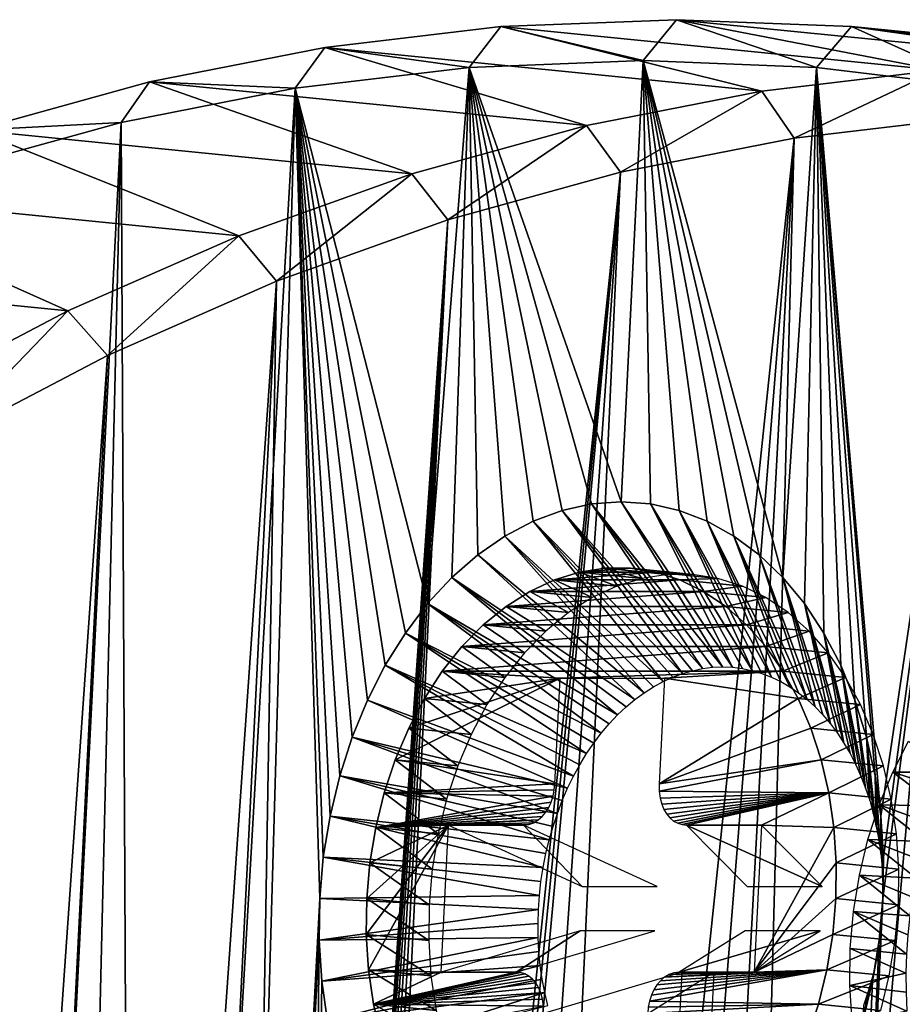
# Model space of a CAD drawing. Header units: millimetres. Extents: x -99 to 221, y -61 to 39.
# Tile 805 of 840: x 176 to 186, y 28 to 39. Entities that reach past the tile are written whole.
import ezdxf

# ---------------------------------------------------------------- set-up
doc = ezdxf.new("R2010")
doc.units = ezdxf.units.MM
doc.header["$LTSCALE"] = 33.374815
for name, color, linetype in [('33', 7, 'CONTINUOUS'), ('34', 7, 'CONTINUOUS'), ('35', 7, 'CONTINUOUS'), ('37', 7, 'CONTINUOUS'), ('38', 7, 'CONTINUOUS'), ('49', 7, 'CONTINUOUS'), ('52', 7, 'CONTINUOUS'), ('67', 7, 'CONTINUOUS'), ('68', 7, 'CONTINUOUS'), ('69', 7, 'CONTINUOUS'), ('75', 7, 'CONTINUOUS'), ('76', 7, 'CONTINUOUS'), ('77', 7, 'CONTINUOUS'), ('78', 7, 'CONTINUOUS'), ('80', 7, 'CONTINUOUS'), ('81', 7, 'CONTINUOUS'), ('90', 7, 'CONTINUOUS'), ('91', 7, 'CONTINUOUS')]:
    doc.layers.add(name, color=color, linetype=linetype)

msp = doc.modelspace()

# ---------------------------------------------------------------- linework, layer by layer
at = {"layer": '33', "color": 5, "linetype": 'Continuous', "true_color": 0x0303ff}
for points in [[(184.955, 6.361, -223.091), (184.048, 6.085, -223.971), (186.848, 37.994, -224.36), (184.955, 6.361, -223.091)], [(186.848, 37.994, -224.36), (184.048, 6.085, -223.971), (184.879, 37.761, -226.305), (186.848, 37.994, -224.36)], [(186.396, 28.595, -223.872), (184.955, 6.361, -223.091), (186.848, 37.994, -224.36), (186.396, 28.595, -223.872)], [(182.273, 5.266, -225.663), (181.416, 4.726, -226.467), (184.879, 37.761, -226.305), (182.273, 5.266, -225.663)], [(184.879, 37.761, -226.305), (181.416, 4.726, -226.467), (182.916, 37.374, -228.23), (184.879, 37.761, -226.305)], [(183.152, 5.719, -224.829), (182.273, 5.266, -225.663), (184.879, 37.761, -226.305), (183.152, 5.719, -224.829)], [(184.048, 6.085, -223.971), (183.152, 5.719, -224.829), (184.879, 37.761, -226.305), (184.048, 6.085, -223.971)], [(179.535, 3.146, -228.19), (179.307, 2.856, -228.388), (182.916, 37.374, -228.23), (179.535, 3.146, -228.19)], [(182.916, 37.374, -228.23), (179.307, 2.856, -228.388), (180.963, 36.834, -230.128), (182.916, 37.374, -228.23)], [(179.781, 3.403, -227.969), (179.535, 3.146, -228.19), (182.916, 37.374, -228.23), (179.781, 3.403, -227.969)], [(180.583, 4.104, -227.237), (179.781, 3.403, -227.969), (182.916, 37.374, -228.23), (180.583, 4.104, -227.237)], [(181.416, 4.726, -226.467), (180.583, 4.104, -227.237), (182.916, 37.374, -228.23), (181.416, 4.726, -226.467)], [(180.963, 36.834, -230.128), (178.415, 0.204, -229.015), (179.028, 36.142, -231.995), (180.963, 36.834, -230.128)], [(178.457, 0.621, -229.015), (178.415, 0.204, -229.015), (180.963, 36.834, -230.128), (178.457, 0.621, -229.015)], [(178.529, 1.032, -228.984), (178.457, 0.621, -229.015), (180.963, 36.834, -230.128), (178.529, 1.032, -228.984)], [(178.63, 1.434, -228.923), (178.529, 1.032, -228.984), (180.963, 36.834, -230.128), (178.63, 1.434, -228.923)], [(178.761, 1.821, -228.831), (178.63, 1.434, -228.923), (180.963, 36.834, -230.128), (178.761, 1.821, -228.831)], [(178.918, 2.19, -228.711), (178.761, 1.821, -228.831), (180.963, 36.834, -230.128), (178.918, 2.19, -228.711)], [(179.101, 2.536, -228.563), (178.918, 2.19, -228.711), (180.963, 36.834, -230.128), (179.101, 2.536, -228.563)], [(179.307, 2.856, -228.388), (179.101, 2.536, -228.563), (180.963, 36.834, -230.128), (179.307, 2.856, -228.388)], [(174.285, -58.752, -227.252), (172.457, -57.911, -229.165), (179.028, 36.142, -231.995), (174.285, -58.752, -227.252)], [(179.028, 36.142, -231.995), (172.457, -57.911, -229.165), (177.115, 35.301, -233.823), (179.028, 36.142, -231.995)], [(174.285, -58.752, -227.252), (179.028, 36.142, -231.995), (178.415, 0.204, -229.015), (174.285, -58.752, -227.252)], [(177.115, 35.301, -233.823), (170.672, -56.923, -231.048), (175.231, 34.313, -235.608), (177.115, 35.301, -233.823)], [(172.457, -57.911, -229.165), (170.672, -56.923, -231.048), (177.115, 35.301, -233.823), (172.457, -57.911, -229.165)], [(186.396, 28.595, -223.872), (186.393, 28.277, -223.843), (184.955, 6.361, -223.091), (186.396, 28.595, -223.872)], [(186.393, 28.277, -223.843), (186.417, 27.963, -223.788), (184.955, 6.361, -223.091), (186.393, 28.277, -223.843)]]:
    msp.add_3dface(points, dxfattribs=at)
at = {"layer": '34', "color": 5, "linetype": 'Continuous', "true_color": 0x0303ff}
for points in [[(179.237, 38.325, -220.662), (180.735, 32.495, -218.581), (181.205, 38.558, -218.717), (179.237, 38.325, -220.662)], [(180.735, 32.495, -218.581), (181.009, 32.791, -218.337), (181.205, 38.558, -218.717), (180.735, 32.495, -218.581)], [(181.009, 32.791, -218.337), (181.301, 33.047, -218.07), (181.205, 38.558, -218.717), (181.009, 32.791, -218.337)], [(181.205, 38.558, -218.717), (182.922, 33.648, -216.509), (183.171, 38.636, -216.759), (181.205, 38.558, -218.717)], [(181.301, 33.047, -218.07), (181.608, 33.26, -217.784), (181.205, 38.558, -218.717), (181.301, 33.047, -218.07)], [(181.608, 33.26, -217.784), (181.928, 33.429, -217.482), (181.205, 38.558, -218.717), (181.608, 33.26, -217.784)], [(181.928, 33.429, -217.482), (182.255, 33.55, -217.166), (181.205, 38.558, -218.717), (181.928, 33.429, -217.482)], [(182.255, 33.55, -217.166), (182.588, 33.624, -216.841), (181.205, 38.558, -218.717), (182.255, 33.55, -217.166)], [(182.588, 33.624, -216.841), (182.922, 33.648, -216.509), (181.205, 38.558, -218.717), (182.588, 33.624, -216.841)], [(182.922, 33.648, -216.509), (183.253, 33.624, -216.176), (183.171, 38.636, -216.759), (182.922, 33.648, -216.509)], [(184.483, 33.047, -214.888), (184.749, 32.791, -214.596), (183.171, 38.636, -216.759), (184.483, 33.047, -214.888)], [(183.171, 38.636, -216.759), (184.749, 32.791, -214.596), (185.13, 38.558, -214.792), (183.171, 38.636, -216.759)], [(183.253, 33.624, -216.176), (183.579, 33.55, -215.843), (183.171, 38.636, -216.759), (183.253, 33.624, -216.176)], [(183.579, 33.55, -215.843), (183.894, 33.429, -215.515), (183.171, 38.636, -216.759), (183.579, 33.55, -215.843)], [(183.894, 33.429, -215.515), (184.197, 33.26, -215.196), (183.171, 38.636, -216.759), (183.894, 33.429, -215.515)], [(184.197, 33.26, -215.196), (184.483, 33.047, -214.888), (183.171, 38.636, -216.759), (184.197, 33.26, -215.196)], [(184.749, 32.791, -214.596), (184.993, 32.495, -214.323), (185.13, 38.558, -214.792), (184.749, 32.791, -214.596)], [(184.993, 32.495, -214.323), (185.212, 32.163, -214.071), (185.13, 38.558, -214.792), (184.993, 32.495, -214.323)], [(185.212, 32.163, -214.071), (185.404, 31.798, -213.843), (185.13, 38.558, -214.792), (185.212, 32.163, -214.071)], [(185.404, 31.798, -213.843), (185.565, 31.404, -213.642), (185.13, 38.558, -214.792), (185.404, 31.798, -213.843)], [(185.565, 31.404, -213.642), (185.696, 30.985, -213.469), (185.13, 38.558, -214.792), (185.565, 31.404, -213.642)], [(185.696, 30.985, -213.469), (185.793, 30.547, -213.328), (185.13, 38.558, -214.792), (185.696, 30.985, -213.469)], [(185.13, 38.558, -214.792), (185.857, 30.093, -213.219), (187.075, 38.325, -212.824), (185.13, 38.558, -214.792)], [(185.793, 30.547, -213.328), (185.857, 30.093, -213.219), (185.13, 38.558, -214.792), (185.793, 30.547, -213.328)], [(179.237, 38.325, -220.662), (177.273, 37.938, -222.587), (177.421, 6.756, -219.323), (179.237, 38.325, -220.662)], [(178.341, 7.132, -218.44), (179.237, 38.325, -220.662), (177.421, 6.756, -219.323), (178.341, 7.132, -218.44)], [(179.516, 29.159, -219.467), (179.237, 38.325, -220.662), (178.341, 7.132, -218.44), (179.516, 29.159, -219.467)], [(179.516, 29.159, -219.467), (179.556, 29.629, -219.473), (179.237, 38.325, -220.662), (179.516, 29.159, -219.467)], [(179.556, 29.629, -219.473), (179.632, 30.093, -219.444), (179.237, 38.325, -220.662), (179.556, 29.629, -219.473)], [(179.632, 30.093, -219.444), (179.741, 30.547, -219.381), (179.237, 38.325, -220.662), (179.632, 30.093, -219.444)], [(179.741, 30.547, -219.381), (179.882, 30.985, -219.283), (179.237, 38.325, -220.662), (179.741, 30.547, -219.381)], [(179.882, 30.985, -219.283), (180.054, 31.404, -219.153), (179.237, 38.325, -220.662), (179.882, 30.985, -219.283)], [(180.054, 31.404, -219.153), (180.255, 31.798, -218.991), (179.237, 38.325, -220.662), (180.054, 31.404, -219.153)], [(180.255, 31.798, -218.991), (180.483, 32.163, -218.8), (179.237, 38.325, -220.662), (180.255, 31.798, -218.991)], [(180.483, 32.163, -218.8), (180.735, 32.495, -218.581), (179.237, 38.325, -220.662), (180.483, 32.163, -218.8)], [(187.075, 38.325, -212.824), (185.88, 29.159, -213.103), (184.853, 7.132, -211.928), (187.075, 38.325, -212.824)], [(185.735, 6.756, -211.008), (187.075, 38.325, -212.824), (184.853, 7.132, -211.928), (185.735, 6.756, -211.008)], [(186.592, 6.29, -210.105), (187.075, 38.325, -212.824), (185.735, 6.756, -211.008), (186.592, 6.29, -210.105)], [(185.857, 30.093, -213.219), (185.886, 29.629, -213.144), (187.075, 38.325, -212.824), (185.857, 30.093, -213.219)], [(185.886, 29.629, -213.144), (185.88, 29.159, -213.103), (187.075, 38.325, -212.824), (185.886, 29.629, -213.144)], [(177.273, 37.938, -222.587), (175.321, 37.398, -224.485), (175.636, 5.736, -221.005), (177.273, 37.938, -222.587)], [(176.518, 6.29, -220.179), (177.273, 37.938, -222.587), (175.636, 5.736, -221.005), (176.518, 6.29, -220.179)], [(177.421, 6.756, -219.323), (177.273, 37.938, -222.587), (176.518, 6.29, -220.179), (177.421, 6.756, -219.323)], [(179.51, 28.69, -219.426), (179.516, 29.159, -219.467), (178.341, 7.132, -218.44), (179.51, 28.69, -219.426)], [(185.88, 29.159, -213.103), (185.839, 28.69, -213.097), (184.853, 7.132, -211.928), (185.88, 29.159, -213.103)], [(179.273, 7.416, -217.536), (179.51, 28.69, -219.426), (178.341, 7.132, -218.44), (179.273, 7.416, -217.536)], [(179.538, 28.226, -219.351), (179.51, 28.69, -219.426), (179.273, 7.416, -217.536), (179.538, 28.226, -219.351)], [(185.839, 28.69, -213.097), (185.763, 28.226, -213.126), (184.853, 7.132, -211.928), (185.839, 28.69, -213.097)], [(179.602, 27.772, -219.242), (179.538, 28.226, -219.351), (179.273, 7.416, -217.536), (179.602, 27.772, -219.242)], [(185.763, 28.226, -213.126), (185.654, 27.772, -213.19), (184.853, 7.132, -211.928), (185.763, 28.226, -213.126)]]:
    msp.add_3dface(points, dxfattribs=at)
at = {"layer": '35', "color": 5, "linetype": 'Continuous', "true_color": 0x0303ff}
for points in [[(181.562, 39.021, -219.115), (183.549, 39.099, -217.136), (186.5, 38.527, -224.052), (181.562, 39.021, -219.115)], [(186.5, 38.527, -224.052), (183.549, 39.099, -217.136), (188.486, 38.606, -222.074), (186.5, 38.527, -224.052)], [(183.549, 39.099, -217.136), (185.527, 39.021, -215.15), (188.486, 38.606, -222.074), (183.549, 39.099, -217.136)], [(179.575, 38.786, -221.079), (181.562, 39.021, -219.115), (184.512, 38.292, -226.017), (179.575, 38.786, -221.079)], [(184.512, 38.292, -226.017), (181.562, 39.021, -219.115), (186.5, 38.527, -224.052), (184.512, 38.292, -226.017)], [(188.486, 38.606, -222.074), (185.527, 39.021, -215.15), (190.465, 38.527, -220.087), (188.486, 38.606, -222.074)], [(185.527, 39.021, -215.15), (187.492, 38.786, -213.162), (190.465, 38.527, -220.087), (185.527, 39.021, -215.15)], [(177.591, 38.395, -223.023), (179.575, 38.786, -221.079), (182.529, 37.901, -227.961), (177.591, 38.395, -223.023)], [(182.529, 37.901, -227.961), (179.575, 38.786, -221.079), (184.512, 38.292, -226.017), (182.529, 37.901, -227.961)], [(175.619, 37.849, -224.941), (177.591, 38.395, -223.023), (180.556, 37.355, -229.879), (175.619, 37.849, -224.941)], [(180.556, 37.355, -229.879), (177.591, 38.395, -223.023), (182.529, 37.901, -227.961), (180.556, 37.355, -229.879)], [(173.664, 37.15, -226.827), (175.619, 37.849, -224.941), (178.601, 36.656, -231.764), (173.664, 37.15, -226.827)], [(178.601, 36.656, -231.764), (175.619, 37.849, -224.941), (180.556, 37.355, -229.879), (178.601, 36.656, -231.764)], [(171.732, 36.3, -228.674), (173.664, 37.15, -226.827), (176.669, 35.807, -233.611), (171.732, 36.3, -228.674)], [(176.669, 35.807, -233.611), (173.664, 37.15, -226.827), (178.601, 36.656, -231.764), (176.669, 35.807, -233.611)], [(174.767, 34.809, -235.414), (171.732, 36.3, -228.674), (176.669, 35.807, -233.611), (174.767, 34.809, -235.414)]]:
    msp.add_3dface(points, dxfattribs=at)
at = {"layer": '37', "color": 5, "linetype": 'Continuous', "true_color": 0x0303ff}
for points in [[(182.922, 33.648, -216.509), (182.588, 33.624, -216.841), (184.069, 31.779, -217.657), (182.922, 33.648, -216.509)], [(183.253, 33.624, -216.176), (182.922, 33.648, -216.509), (184.182, 31.775, -217.543), (183.253, 33.624, -216.176)], [(184.182, 31.775, -217.543), (182.922, 33.648, -216.509), (184.069, 31.779, -217.657), (184.182, 31.775, -217.543)], [(182.255, 33.55, -217.166), (181.928, 33.429, -217.482), (183.617, 31.705, -218.101), (182.255, 33.55, -217.166)], [(182.588, 33.624, -216.841), (182.255, 33.55, -217.166), (183.842, 31.761, -217.881), (182.588, 33.624, -216.841)], [(183.729, 31.737, -217.992), (182.255, 33.55, -217.166), (183.617, 31.705, -218.101), (183.729, 31.737, -217.992)], [(183.842, 31.761, -217.881), (182.255, 33.55, -217.166), (183.729, 31.737, -217.992), (183.842, 31.761, -217.881)], [(183.956, 31.775, -217.769), (182.588, 33.624, -216.841), (183.842, 31.761, -217.881), (183.956, 31.775, -217.769)], [(184.069, 31.779, -217.657), (182.588, 33.624, -216.841), (183.956, 31.775, -217.769), (184.069, 31.779, -217.657)], [(183.579, 33.55, -215.843), (183.253, 33.624, -216.176), (184.405, 31.737, -217.317), (183.579, 33.55, -215.843)], [(184.294, 31.761, -217.43), (183.253, 33.624, -216.176), (184.182, 31.775, -217.543), (184.294, 31.761, -217.43)], [(184.405, 31.737, -217.317), (183.253, 33.624, -216.176), (184.294, 31.761, -217.43), (184.405, 31.737, -217.317)], [(184.514, 31.705, -217.204), (183.579, 33.55, -215.843), (184.405, 31.737, -217.317), (184.514, 31.705, -217.204)], [(184.621, 31.664, -217.093), (183.579, 33.55, -215.843), (184.514, 31.705, -217.204), (184.621, 31.664, -217.093)], [(183.894, 33.429, -215.515), (183.579, 33.55, -215.843), (184.621, 31.664, -217.093), (183.894, 33.429, -215.515)], [(181.928, 33.429, -217.482), (181.608, 33.26, -217.784), (183.396, 31.614, -218.313), (181.928, 33.429, -217.482)], [(183.506, 31.664, -218.209), (181.928, 33.429, -217.482), (183.396, 31.614, -218.313), (183.506, 31.664, -218.209)], [(183.617, 31.705, -218.101), (181.928, 33.429, -217.482), (183.506, 31.664, -218.209), (183.617, 31.705, -218.101)], [(184.197, 33.26, -215.196), (183.894, 33.429, -215.515), (184.828, 31.555, -216.875), (184.197, 33.26, -215.196)], [(184.828, 31.555, -216.875), (183.894, 33.429, -215.515), (184.726, 31.614, -216.983), (184.828, 31.555, -216.875)], [(184.726, 31.614, -216.983), (183.894, 33.429, -215.515), (184.621, 31.664, -217.093), (184.726, 31.614, -216.983)], [(181.608, 33.26, -217.784), (181.301, 33.047, -218.07), (183.182, 31.487, -218.515), (181.608, 33.26, -217.784)], [(183.396, 31.614, -218.313), (181.608, 33.26, -217.784), (183.288, 31.555, -218.416), (183.396, 31.614, -218.313)], [(183.288, 31.555, -218.416), (181.608, 33.26, -217.784), (183.182, 31.487, -218.515), (183.288, 31.555, -218.416)], [(184.483, 33.047, -214.888), (184.197, 33.26, -215.196), (185.023, 31.412, -216.666), (184.483, 33.047, -214.888)], [(185.023, 31.412, -216.666), (184.197, 33.26, -215.196), (184.927, 31.487, -216.769), (185.023, 31.412, -216.666)], [(184.927, 31.487, -216.769), (184.197, 33.26, -215.196), (184.828, 31.555, -216.875), (184.927, 31.487, -216.769)], [(181.301, 33.047, -218.07), (181.009, 32.791, -218.337), (183.078, 31.412, -218.61), (181.301, 33.047, -218.07)], [(183.182, 31.487, -218.515), (181.301, 33.047, -218.07), (183.078, 31.412, -218.61), (183.182, 31.487, -218.515)], [(185.115, 31.328, -216.565), (184.483, 33.047, -214.888), (185.023, 31.412, -216.666), (185.115, 31.328, -216.565)], [(184.749, 32.791, -214.596), (184.483, 33.047, -214.888), (185.115, 31.328, -216.565), (184.749, 32.791, -214.596)], [(181.009, 32.791, -218.337), (180.735, 32.495, -218.581), (182.881, 31.236, -218.791), (181.009, 32.791, -218.337)], [(183.078, 31.412, -218.61), (181.009, 32.791, -218.337), (182.978, 31.328, -218.703), (183.078, 31.412, -218.61)], [(182.978, 31.328, -218.703), (181.009, 32.791, -218.337), (182.881, 31.236, -218.791), (182.978, 31.328, -218.703)], [(185.287, 31.137, -216.375), (184.749, 32.791, -214.596), (185.203, 31.236, -216.468), (185.287, 31.137, -216.375)], [(185.203, 31.236, -216.468), (184.749, 32.791, -214.596), (185.115, 31.328, -216.565), (185.203, 31.236, -216.468)], [(184.993, 32.495, -214.323), (184.749, 32.791, -214.596), (185.287, 31.137, -216.375), (184.993, 32.495, -214.323)], [(180.735, 32.495, -218.581), (180.483, 32.163, -218.8), (182.697, 31.031, -218.954), (180.735, 32.495, -218.581)], [(182.787, 31.137, -218.874), (180.735, 32.495, -218.581), (182.697, 31.031, -218.954), (182.787, 31.137, -218.874)], [(182.881, 31.236, -218.791), (180.735, 32.495, -218.581), (182.787, 31.137, -218.874), (182.881, 31.236, -218.791)], [(185.212, 32.163, -214.071), (184.993, 32.495, -214.323), (185.44, 30.918, -216.199), (185.212, 32.163, -214.071)], [(185.44, 30.918, -216.199), (184.993, 32.495, -214.323), (185.366, 31.031, -216.285), (185.44, 30.918, -216.199)], [(185.366, 31.031, -216.285), (184.993, 32.495, -214.323), (185.287, 31.137, -216.375), (185.366, 31.031, -216.285)], [(180.483, 32.163, -218.8), (180.255, 31.798, -218.991), (182.53, 30.799, -219.097), (180.483, 32.163, -218.8)], [(182.697, 31.031, -218.954), (180.483, 32.163, -218.8), (182.612, 30.918, -219.028), (182.697, 31.031, -218.954)], [(182.612, 30.918, -219.028), (180.483, 32.163, -218.8), (182.53, 30.799, -219.097), (182.612, 30.918, -219.028)], [(185.404, 31.798, -213.843), (185.212, 32.163, -214.071), (185.574, 30.674, -216.042), (185.404, 31.798, -213.843)], [(185.574, 30.674, -216.042), (185.212, 32.163, -214.071), (185.51, 30.799, -216.118), (185.574, 30.674, -216.042)], [(185.51, 30.799, -216.118), (185.212, 32.163, -214.071), (185.44, 30.918, -216.199), (185.51, 30.799, -216.118)], [(180.255, 31.798, -218.991), (180.054, 31.404, -219.153), (182.383, 30.543, -219.219), (180.255, 31.798, -218.991)], [(182.53, 30.799, -219.097), (180.255, 31.798, -218.991), (182.454, 30.674, -219.161), (182.53, 30.799, -219.097)], [(182.454, 30.674, -219.161), (180.255, 31.798, -218.991), (182.383, 30.543, -219.219), (182.454, 30.674, -219.161)], [(185.565, 31.404, -213.642), (185.404, 31.798, -213.843), (185.684, 30.408, -215.904), (185.565, 31.404, -213.642)], [(185.684, 30.408, -215.904), (185.404, 31.798, -213.843), (185.632, 30.543, -215.97), (185.684, 30.408, -215.904)], [(185.632, 30.543, -215.97), (185.404, 31.798, -213.843), (185.574, 30.674, -216.042), (185.632, 30.543, -215.97)], [(180.054, 31.404, -219.153), (179.882, 30.985, -219.283), (182.316, 30.408, -219.272), (180.054, 31.404, -219.153)], [(182.383, 30.543, -219.219), (180.054, 31.404, -219.153), (182.316, 30.408, -219.272), (182.383, 30.543, -219.219)], [(185.731, 30.267, -215.843), (185.565, 31.404, -213.642), (185.684, 30.408, -215.904), (185.731, 30.267, -215.843)], [(185.696, 30.985, -213.469), (185.565, 31.404, -213.642), (185.731, 30.267, -215.843), (185.696, 30.985, -213.469)], [(179.882, 30.985, -219.283), (179.741, 30.547, -219.381), (182.201, 30.123, -219.359), (179.882, 30.985, -219.283)], [(182.256, 30.267, -219.319), (179.882, 30.985, -219.283), (182.201, 30.123, -219.359), (182.256, 30.267, -219.319)], [(182.316, 30.408, -219.272), (179.882, 30.985, -219.283), (182.256, 30.267, -219.319), (182.316, 30.408, -219.272)], [(185.772, 30.123, -215.788), (185.696, 30.985, -213.469), (185.731, 30.267, -215.843), (185.772, 30.123, -215.788)], [(185.806, 29.974, -215.739), (185.696, 30.985, -213.469), (185.772, 30.123, -215.788), (185.806, 29.974, -215.739)], [(185.793, 30.547, -213.328), (185.696, 30.985, -213.469), (185.806, 29.974, -215.739), (185.793, 30.547, -213.328)], [(179.741, 30.547, -219.381), (179.632, 30.093, -219.444), (182.108, 29.823, -219.422), (179.741, 30.547, -219.381)], [(182.201, 30.123, -219.359), (179.741, 30.547, -219.381), (182.152, 29.974, -219.394), (182.201, 30.123, -219.359)], [(182.152, 29.974, -219.394), (179.741, 30.547, -219.381), (182.108, 29.823, -219.422), (182.152, 29.974, -219.394)], [(185.834, 29.823, -215.696), (185.793, 30.547, -213.328), (185.806, 29.974, -215.739), (185.834, 29.823, -215.696)], [(185.856, 29.669, -215.659), (185.793, 30.547, -213.328), (185.834, 29.823, -215.696), (185.856, 29.669, -215.659)], [(185.857, 30.093, -213.219), (185.793, 30.547, -213.328), (185.856, 29.669, -215.659), (185.857, 30.093, -213.219)], [(179.632, 30.093, -219.444), (179.556, 29.629, -219.473), (182.041, 29.512, -219.458), (179.632, 30.093, -219.444)], [(182.108, 29.823, -219.422), (179.632, 30.093, -219.444), (182.071, 29.669, -219.443), (182.108, 29.823, -219.422)], [(182.071, 29.669, -219.443), (179.632, 30.093, -219.444), (182.041, 29.512, -219.458), (182.071, 29.669, -219.443)], [(185.871, 29.512, -215.628), (185.857, 30.093, -213.219), (185.856, 29.669, -215.659), (185.871, 29.512, -215.628)], [(185.879, 29.354, -215.604), (185.857, 30.093, -213.219), (185.871, 29.512, -215.628), (185.879, 29.354, -215.604)], [(185.886, 29.629, -213.144), (185.857, 30.093, -213.219), (185.879, 29.354, -215.604), (185.886, 29.629, -213.144)], [(179.556, 29.629, -219.473), (179.516, 29.159, -219.467), (181.999, 29.196, -219.469), (179.556, 29.629, -219.473)], [(182.041, 29.512, -219.458), (179.556, 29.629, -219.473), (182.016, 29.354, -219.467), (182.041, 29.512, -219.458)], [(182.016, 29.354, -219.467), (179.556, 29.629, -219.473), (181.999, 29.196, -219.469), (182.016, 29.354, -219.467)], [(185.88, 29.159, -213.103), (185.886, 29.629, -213.144), (185.876, 29.036, -215.575), (185.88, 29.159, -213.103)], [(185.876, 29.036, -215.575), (185.886, 29.629, -213.144), (185.881, 29.196, -215.586), (185.876, 29.036, -215.575)], [(185.881, 29.196, -215.586), (185.886, 29.629, -213.144), (185.879, 29.354, -215.604), (185.881, 29.196, -215.586)], [(181.999, 29.196, -219.469), (179.516, 29.159, -219.467), (181.987, 29.036, -219.464), (181.999, 29.196, -219.469)]]:
    msp.add_3dface(points, dxfattribs=at)
at = {"layer": '38', "color": 5, "linetype": 'Continuous', "true_color": 0x0303ff}
for points in [[(179.516, 29.159, -219.467), (179.51, 28.69, -219.426), (181.987, 29.036, -219.464), (179.516, 29.159, -219.467)], [(185.839, 28.69, -213.097), (185.88, 29.159, -213.103), (185.865, 28.877, -215.57), (185.839, 28.69, -213.097)], [(185.88, 29.159, -213.103), (185.876, 29.036, -215.575), (185.865, 28.877, -215.57), (185.88, 29.159, -213.103)], [(181.987, 29.036, -219.464), (179.51, 28.69, -219.426), (181.983, 28.877, -219.453), (181.987, 29.036, -219.464)], [(181.983, 28.877, -219.453), (179.51, 28.69, -219.426), (181.985, 28.718, -219.435), (181.983, 28.877, -219.453)], [(185.847, 28.718, -215.572), (185.839, 28.69, -213.097), (185.865, 28.877, -215.57), (185.847, 28.718, -215.572)], [(179.51, 28.69, -219.426), (179.538, 28.226, -219.351), (181.985, 28.718, -219.435), (179.51, 28.69, -219.426)], [(181.985, 28.718, -219.435), (179.538, 28.226, -219.351), (181.993, 28.56, -219.411), (181.985, 28.718, -219.435)], [(185.763, 28.226, -213.126), (185.839, 28.69, -213.097), (185.823, 28.56, -215.581), (185.763, 28.226, -213.126)], [(185.823, 28.56, -215.581), (185.839, 28.69, -213.097), (185.847, 28.718, -215.572), (185.823, 28.56, -215.581)], [(181.993, 28.56, -219.411), (179.538, 28.226, -219.351), (182.008, 28.403, -219.38), (181.993, 28.56, -219.411)], [(185.792, 28.403, -215.596), (185.763, 28.226, -213.126), (185.823, 28.56, -215.581), (185.792, 28.403, -215.596)], [(179.538, 28.226, -219.351), (179.602, 27.772, -219.242), (182.008, 28.403, -219.38), (179.538, 28.226, -219.351)], [(182.008, 28.403, -219.38), (179.602, 27.772, -219.242), (182.03, 28.249, -219.343), (182.008, 28.403, -219.38)], [(185.755, 28.249, -215.617), (185.763, 28.226, -213.126), (185.792, 28.403, -215.596), (185.755, 28.249, -215.617)], [(182.03, 28.249, -219.343), (179.602, 27.772, -219.242), (182.058, 28.098, -219.3), (182.03, 28.249, -219.343)], [(185.712, 28.098, -215.645), (185.654, 27.772, -213.19), (185.755, 28.249, -215.617), (185.712, 28.098, -215.645)], [(185.654, 27.772, -213.19), (185.763, 28.226, -213.126), (185.755, 28.249, -215.617), (185.654, 27.772, -213.19)], [(179.602, 27.772, -219.242), (179.699, 27.334, -219.101), (182.058, 28.098, -219.3), (179.602, 27.772, -219.242)], [(182.058, 28.098, -219.3), (179.699, 27.334, -219.101), (182.092, 27.95, -219.251), (182.058, 28.098, -219.3)], [(185.663, 27.95, -215.68), (185.654, 27.772, -213.19), (185.712, 28.098, -215.645), (185.663, 27.95, -215.68)]]:
    msp.add_3dface(points, dxfattribs=at)
at = {"layer": '49', "color": 5, "linetype": 'Continuous', "true_color": 0x0303ff}
for points in [[(183.171, 38.636, -216.759), (183.549, 39.099, -217.136), (181.562, 39.021, -219.115), (183.171, 38.636, -216.759)], [(183.171, 38.636, -216.759), (185.13, 38.558, -214.792), (183.549, 39.099, -217.136), (183.171, 38.636, -216.759)], [(185.13, 38.558, -214.792), (185.527, 39.021, -215.15), (183.549, 39.099, -217.136), (185.13, 38.558, -214.792)], [(181.205, 38.558, -218.717), (181.562, 39.021, -219.115), (179.575, 38.786, -221.079), (181.205, 38.558, -218.717)], [(181.205, 38.558, -218.717), (183.171, 38.636, -216.759), (181.562, 39.021, -219.115), (181.205, 38.558, -218.717)], [(185.13, 38.558, -214.792), (187.075, 38.325, -212.824), (185.527, 39.021, -215.15), (185.13, 38.558, -214.792)], [(187.075, 38.325, -212.824), (187.492, 38.786, -213.162), (185.527, 39.021, -215.15), (187.075, 38.325, -212.824)], [(179.237, 38.325, -220.662), (179.575, 38.786, -221.079), (177.591, 38.395, -223.023), (179.237, 38.325, -220.662)], [(179.237, 38.325, -220.662), (181.205, 38.558, -218.717), (179.575, 38.786, -221.079), (179.237, 38.325, -220.662)], [(177.273, 37.938, -222.587), (177.591, 38.395, -223.023), (175.619, 37.849, -224.941), (177.273, 37.938, -222.587)], [(177.273, 37.938, -222.587), (179.237, 38.325, -220.662), (177.591, 38.395, -223.023), (177.273, 37.938, -222.587)], [(175.321, 37.398, -224.485), (177.273, 37.938, -222.587), (175.619, 37.849, -224.941), (175.321, 37.398, -224.485)]]:
    msp.add_3dface(points, dxfattribs=at)
at = {"layer": '52', "color": 5, "linetype": 'Continuous', "true_color": 0x0303ff}
for points in [[(184.879, 37.761, -226.305), (184.512, 38.292, -226.017), (186.5, 38.527, -224.052), (184.879, 37.761, -226.305)], [(186.848, 37.994, -224.36), (184.879, 37.761, -226.305), (186.5, 38.527, -224.052), (186.848, 37.994, -224.36)], [(182.916, 37.374, -228.23), (182.529, 37.901, -227.961), (184.512, 38.292, -226.017), (182.916, 37.374, -228.23)], [(184.879, 37.761, -226.305), (182.916, 37.374, -228.23), (184.512, 38.292, -226.017), (184.879, 37.761, -226.305)], [(180.963, 36.834, -230.128), (180.556, 37.355, -229.879), (182.529, 37.901, -227.961), (180.963, 36.834, -230.128)], [(182.916, 37.374, -228.23), (180.963, 36.834, -230.128), (182.529, 37.901, -227.961), (182.916, 37.374, -228.23)], [(179.028, 36.142, -231.995), (178.601, 36.656, -231.764), (180.556, 37.355, -229.879), (179.028, 36.142, -231.995)], [(180.963, 36.834, -230.128), (179.028, 36.142, -231.995), (180.556, 37.355, -229.879), (180.963, 36.834, -230.128)], [(177.115, 35.301, -233.823), (176.669, 35.807, -233.611), (178.601, 36.656, -231.764), (177.115, 35.301, -233.823)], [(179.028, 36.142, -231.995), (177.115, 35.301, -233.823), (178.601, 36.656, -231.764), (179.028, 36.142, -231.995)], [(175.231, 34.313, -235.608), (174.767, 34.809, -235.414), (176.669, 35.807, -233.611), (175.231, 34.313, -235.608)], [(177.115, 35.301, -233.823), (175.231, 34.313, -235.608), (176.669, 35.807, -233.611), (177.115, 35.301, -233.823)]]:
    msp.add_3dface(points, dxfattribs=at)
at = {"layer": '67', "linetype": 'Continuous'}
for points in [[(182.453, 32.851, -216.899), (182.168, 32.764, -217.175), (183.311, 32.851, -216.041), (182.453, 32.851, -216.899)], [(183.311, 32.851, -216.041), (182.168, 32.764, -217.175), (183.587, 32.764, -215.756), (183.311, 32.851, -216.041)], [(182.741, 32.895, -216.615), (182.453, 32.851, -216.899), (183.028, 32.895, -216.328), (182.741, 32.895, -216.615)], [(183.028, 32.895, -216.328), (182.453, 32.851, -216.899), (183.311, 32.851, -216.041), (183.028, 32.895, -216.328)], [(182.168, 32.764, -217.175), (181.89, 32.634, -217.44), (183.587, 32.764, -215.756), (182.168, 32.764, -217.175)], [(183.587, 32.764, -215.756), (181.89, 32.634, -217.44), (183.853, 32.634, -215.477), (183.587, 32.764, -215.756)], [(181.89, 32.634, -217.44), (181.621, 32.464, -217.692), (183.853, 32.634, -215.477), (181.89, 32.634, -217.44)], [(183.853, 32.634, -215.477), (181.621, 32.464, -217.692), (184.105, 32.464, -215.208), (183.853, 32.634, -215.477)], [(181.621, 32.464, -217.692), (181.364, 32.256, -217.928), (184.105, 32.464, -215.208), (181.621, 32.464, -217.692)], [(184.105, 32.464, -215.208), (181.364, 32.256, -217.928), (184.34, 32.256, -214.952), (184.105, 32.464, -215.208)], [(181.364, 32.256, -217.928), (181.123, 32.01, -218.144), (184.34, 32.256, -214.952), (181.364, 32.256, -217.928)], [(184.34, 32.256, -214.952), (181.123, 32.01, -218.144), (184.557, 32.01, -214.711), (184.34, 32.256, -214.952)], [(181.123, 32.01, -218.144), (180.901, 31.732, -218.339), (184.557, 32.01, -214.711), (181.123, 32.01, -218.144)], [(184.557, 32.01, -214.711), (180.901, 31.732, -218.339), (184.751, 31.732, -214.489), (184.557, 32.01, -214.711)], [(180.522, 31.088, -218.654), (180.369, 30.73, -218.77), (182.233, 31.653, -216.999), (180.522, 31.088, -218.654)], [(182.233, 31.653, -216.999), (180.369, 30.73, -218.77), (182.173, 30.459, -216.939), (182.233, 31.653, -216.999)], [(180.7, 31.423, -218.509), (180.522, 31.088, -218.654), (182.233, 31.653, -216.999), (180.7, 31.423, -218.509)], [(180.901, 31.732, -218.339), (180.7, 31.423, -218.509), (182.233, 31.653, -216.999), (180.901, 31.732, -218.339)], [(184.751, 31.732, -214.489), (180.901, 31.732, -218.339), (182.233, 31.653, -216.999), (184.751, 31.732, -214.489)], [(183.411, 31.653, -215.821), (184.751, 31.732, -214.489), (182.233, 31.653, -216.999), (183.411, 31.653, -215.821)], [(183.352, 30.459, -215.761), (184.922, 31.423, -214.287), (183.411, 31.653, -215.821), (183.352, 30.459, -215.761)], [(184.922, 31.423, -214.287), (184.751, 31.732, -214.489), (183.411, 31.653, -215.821), (184.922, 31.423, -214.287)], [(185.066, 31.088, -214.109), (184.922, 31.423, -214.287), (183.352, 30.459, -215.761), (185.066, 31.088, -214.109)], [(185.183, 30.73, -213.957), (185.066, 31.088, -214.109), (183.352, 30.459, -215.761), (185.183, 30.73, -213.957)], [(180.369, 30.73, -218.77), (180.244, 30.354, -218.858), (182.173, 30.459, -216.939), (180.369, 30.73, -218.77)], [(185.27, 30.354, -213.832), (185.183, 30.73, -213.957), (183.352, 30.376, -215.752), (185.27, 30.354, -213.832)], [(185.183, 30.73, -213.957), (183.352, 30.459, -215.761), (183.352, 30.376, -215.752), (185.183, 30.73, -213.957)], [(182.173, 30.459, -216.939), (180.244, 30.354, -218.858), (182.166, 30.388, -216.939), (182.173, 30.459, -216.939)], [(180.244, 30.354, -218.858), (180.148, 29.963, -218.915), (182.152, 30.318, -216.947), (180.244, 30.354, -218.858)], [(182.152, 30.318, -216.947), (180.148, 29.963, -218.915), (182.131, 30.251, -216.961), (182.152, 30.318, -216.947)], [(182.166, 30.388, -216.939), (180.244, 30.354, -218.858), (182.152, 30.318, -216.947), (182.166, 30.388, -216.939)], [(183.363, 30.297, -215.734), (185.27, 30.354, -213.832), (183.352, 30.376, -215.752), (183.363, 30.297, -215.734)], [(183.381, 30.227, -215.708), (185.27, 30.354, -213.832), (183.363, 30.297, -215.734), (183.381, 30.227, -215.708)], [(183.406, 30.166, -215.677), (185.27, 30.354, -213.832), (183.381, 30.227, -215.708), (183.406, 30.166, -215.677)], [(183.438, 30.114, -215.641), (185.27, 30.354, -213.832), (183.406, 30.166, -215.677), (183.438, 30.114, -215.641)], [(183.474, 30.071, -215.6), (185.27, 30.354, -213.832), (183.438, 30.114, -215.641), (183.474, 30.071, -215.6)], [(183.515, 30.036, -215.555), (185.27, 30.354, -213.832), (183.474, 30.071, -215.6), (183.515, 30.036, -215.555)], [(183.561, 30.011, -215.506), (185.27, 30.354, -213.832), (183.515, 30.036, -215.555), (183.561, 30.011, -215.506)], [(183.611, 29.996, -215.456), (185.27, 30.354, -213.832), (183.561, 30.011, -215.506), (183.611, 29.996, -215.456)], [(183.661, 29.991, -215.405), (185.27, 30.354, -213.832), (183.611, 29.996, -215.456), (183.661, 29.991, -215.405)], [(184.507, 29.991, -214.559), (185.27, 30.354, -213.832), (183.661, 29.991, -215.405), (184.507, 29.991, -214.559)], [(185.327, 29.963, -213.736), (185.27, 30.354, -213.832), (184.507, 29.991, -214.559), (185.327, 29.963, -213.736)], [(182.131, 30.251, -216.961), (180.148, 29.963, -218.915), (182.103, 30.19, -216.983), (182.131, 30.251, -216.961)], [(182.103, 30.19, -216.983), (180.148, 29.963, -218.915), (182.07, 30.136, -217.011), (182.103, 30.19, -216.983)], [(182.07, 30.136, -217.011), (180.148, 29.963, -218.915), (182.031, 30.088, -217.045), (182.07, 30.136, -217.011)], [(182.031, 30.088, -217.045), (180.148, 29.963, -218.915), (181.986, 30.049, -217.086), (182.031, 30.088, -217.045)], [(180.046, 29.159, -218.937), (180.041, 28.755, -218.901), (180.971, 29.991, -218.094), (180.046, 29.159, -218.937)], [(180.041, 28.755, -218.901), (180.068, 28.355, -218.835), (180.971, 29.991, -218.094), (180.041, 28.755, -218.901)], [(180.082, 29.564, -218.941), (180.046, 29.159, -218.937), (180.971, 29.991, -218.094), (180.082, 29.564, -218.941)], [(180.971, 29.991, -218.094), (180.068, 28.355, -218.835), (180.888, 28.328, -218.011), (180.971, 29.991, -218.094)], [(180.148, 29.963, -218.915), (180.082, 29.564, -218.941), (180.971, 29.991, -218.094), (180.148, 29.963, -218.915)], [(181.986, 30.049, -217.086), (180.148, 29.963, -218.915), (180.971, 29.991, -218.094), (181.986, 30.049, -217.086)], [(181.934, 30.018, -217.134), (181.986, 30.049, -217.086), (180.971, 29.991, -218.094), (181.934, 30.018, -217.134)], [(181.877, 29.997, -217.189), (181.934, 30.018, -217.134), (180.971, 29.991, -218.094), (181.877, 29.997, -217.189)], [(181.818, 29.991, -217.248), (181.877, 29.997, -217.189), (180.971, 29.991, -218.094), (181.818, 29.991, -217.248)], [(184.424, 28.328, -214.476), (185.327, 29.963, -213.736), (184.507, 29.991, -214.559), (184.424, 28.328, -214.476)], [(185.354, 29.564, -213.669), (185.327, 29.963, -213.736), (184.424, 28.328, -214.476), (185.354, 29.564, -213.669)], [(185.349, 29.159, -213.633), (185.354, 29.564, -213.669), (184.424, 28.328, -214.476), (185.349, 29.159, -213.633)], [(185.313, 28.755, -213.629), (185.349, 29.159, -213.633), (184.424, 28.328, -214.476), (185.313, 28.755, -213.629)], [(185.247, 28.355, -213.655), (185.313, 28.755, -213.629), (184.424, 28.328, -214.476), (185.247, 28.355, -213.655)], [(180.068, 28.355, -218.835), (180.125, 27.965, -218.738), (180.888, 28.328, -218.011), (180.068, 28.355, -218.835)], [(180.888, 28.328, -218.011), (180.125, 27.965, -218.738), (181.735, 28.328, -217.165), (180.888, 28.328, -218.011)], [(181.735, 28.328, -217.165), (180.125, 27.965, -218.738), (181.785, 28.323, -217.115), (181.735, 28.328, -217.165)], [(181.785, 28.323, -217.115), (180.125, 27.965, -218.738), (181.834, 28.308, -217.064), (181.785, 28.323, -217.115)], [(181.834, 28.308, -217.064), (180.125, 27.965, -218.738), (181.88, 28.283, -217.015), (181.834, 28.308, -217.064)], [(185.151, 27.965, -213.713), (185.247, 28.355, -213.655), (183.243, 28.001, -215.624), (185.151, 27.965, -213.713)], [(183.243, 28.001, -215.624), (185.247, 28.355, -213.655), (183.265, 28.068, -215.609), (183.243, 28.001, -215.624)], [(183.265, 28.068, -215.609), (185.247, 28.355, -213.655), (183.292, 28.129, -215.588), (183.265, 28.068, -215.609)], [(183.292, 28.129, -215.588), (185.247, 28.355, -213.655), (183.325, 28.183, -215.56), (183.292, 28.129, -215.588)], [(183.325, 28.183, -215.56), (185.247, 28.355, -213.655), (183.365, 28.23, -215.525), (183.325, 28.183, -215.56)], [(183.365, 28.23, -215.525), (185.247, 28.355, -213.655), (183.41, 28.27, -215.484), (183.365, 28.23, -215.525)], [(183.41, 28.27, -215.484), (185.247, 28.355, -213.655), (184.424, 28.328, -214.476), (183.41, 28.27, -215.484)], [(183.461, 28.301, -215.436), (183.41, 28.27, -215.484), (184.424, 28.328, -214.476), (183.461, 28.301, -215.436)], [(183.518, 28.321, -215.381), (183.461, 28.301, -215.436), (184.424, 28.328, -214.476), (183.518, 28.321, -215.381)], [(183.578, 28.328, -215.322), (183.518, 28.321, -215.381), (184.424, 28.328, -214.476), (183.578, 28.328, -215.322)], [(181.88, 28.283, -217.015), (180.125, 27.965, -218.738), (181.921, 28.248, -216.97), (181.88, 28.283, -217.015)], [(181.921, 28.248, -216.97), (180.125, 27.965, -218.738), (181.958, 28.205, -216.93), (181.921, 28.248, -216.97)], [(181.958, 28.205, -216.93), (180.125, 27.965, -218.738), (181.989, 28.153, -216.893), (181.958, 28.205, -216.93)], [(181.989, 28.153, -216.893), (180.125, 27.965, -218.738), (182.014, 28.092, -216.862), (181.989, 28.153, -216.893)], [(182.014, 28.092, -216.862), (180.125, 27.965, -218.738), (182.032, 28.022, -216.837), (182.014, 28.092, -216.862)], [(182.032, 28.022, -216.837), (180.125, 27.965, -218.738), (182.043, 27.943, -216.818), (182.032, 28.022, -216.837)], [(180.125, 27.965, -218.738), (180.212, 27.589, -218.613), (182.043, 27.943, -216.818), (180.125, 27.965, -218.738)], [(183.222, 27.859, -215.631), (185.151, 27.965, -213.713), (183.229, 27.93, -215.631), (183.222, 27.859, -215.631)], [(185.026, 27.589, -213.8), (185.151, 27.965, -213.713), (183.222, 27.859, -215.631), (185.026, 27.589, -213.8)], [(183.229, 27.93, -215.631), (185.151, 27.965, -213.713), (183.243, 28.001, -215.624), (183.229, 27.93, -215.631)]]:
    msp.add_3dface(points, dxfattribs=at)
at = {"layer": '68', "linetype": 'Continuous'}
for points in [[(182.168, 32.764, -217.175), (182.453, 32.851, -216.899), (182.874, 32.693, -217.88), (182.168, 32.764, -217.175)], [(182.453, 32.851, -216.899), (182.741, 32.895, -216.615), (183.158, 32.78, -217.604), (182.453, 32.851, -216.899)], [(182.874, 32.693, -217.88), (182.453, 32.851, -216.899), (183.158, 32.78, -217.604), (182.874, 32.693, -217.88)], [(183.158, 32.78, -217.604), (182.741, 32.895, -216.615), (183.446, 32.824, -217.321), (183.158, 32.78, -217.604)], [(182.741, 32.895, -216.615), (183.028, 32.895, -216.328), (183.446, 32.824, -217.321), (182.741, 32.895, -216.615)], [(183.028, 32.895, -216.328), (183.311, 32.851, -216.041), (183.733, 32.824, -217.034), (183.028, 32.895, -216.328)], [(183.446, 32.824, -217.321), (183.028, 32.895, -216.328), (183.733, 32.824, -217.034), (183.446, 32.824, -217.321)], [(183.311, 32.851, -216.041), (183.587, 32.764, -215.756), (184.016, 32.78, -216.746), (183.311, 32.851, -216.041)], [(183.733, 32.824, -217.034), (183.311, 32.851, -216.041), (184.016, 32.78, -216.746), (183.733, 32.824, -217.034)], [(181.89, 32.634, -217.44), (182.168, 32.764, -217.175), (182.595, 32.564, -218.146), (181.89, 32.634, -217.44)], [(182.595, 32.564, -218.146), (182.168, 32.764, -217.175), (182.874, 32.693, -217.88), (182.595, 32.564, -218.146)], [(184.016, 32.78, -216.746), (183.587, 32.764, -215.756), (184.292, 32.693, -216.461), (184.016, 32.78, -216.746)], [(183.587, 32.764, -215.756), (183.853, 32.634, -215.477), (184.292, 32.693, -216.461), (183.587, 32.764, -215.756)], [(181.621, 32.464, -217.692), (181.89, 32.634, -217.44), (182.326, 32.394, -218.398), (181.621, 32.464, -217.692)], [(182.326, 32.394, -218.398), (181.89, 32.634, -217.44), (182.595, 32.564, -218.146), (182.326, 32.394, -218.398)], [(184.292, 32.693, -216.461), (183.853, 32.634, -215.477), (184.558, 32.564, -216.183), (184.292, 32.693, -216.461)], [(183.853, 32.634, -215.477), (184.105, 32.464, -215.208), (184.558, 32.564, -216.183), (183.853, 32.634, -215.477)], [(184.558, 32.564, -216.183), (184.105, 32.464, -215.208), (184.81, 32.394, -215.914), (184.558, 32.564, -216.183)], [(181.364, 32.256, -217.928), (181.621, 32.464, -217.692), (182.07, 32.185, -218.633), (181.364, 32.256, -217.928)], [(182.07, 32.185, -218.633), (181.621, 32.464, -217.692), (182.326, 32.394, -218.398), (182.07, 32.185, -218.633)], [(184.105, 32.464, -215.208), (184.34, 32.256, -214.952), (184.81, 32.394, -215.914), (184.105, 32.464, -215.208)], [(184.81, 32.394, -215.914), (184.34, 32.256, -214.952), (185.046, 32.185, -215.657), (184.81, 32.394, -215.914)], [(181.123, 32.01, -218.144), (181.364, 32.256, -217.928), (181.829, 31.94, -218.85), (181.123, 32.01, -218.144)], [(181.829, 31.94, -218.85), (181.364, 32.256, -217.928), (182.07, 32.185, -218.633), (181.829, 31.94, -218.85)], [(184.34, 32.256, -214.952), (184.557, 32.01, -214.711), (185.046, 32.185, -215.657), (184.34, 32.256, -214.952)], [(185.046, 32.185, -215.657), (184.557, 32.01, -214.711), (185.262, 31.94, -215.416), (185.046, 32.185, -215.657)], [(180.901, 31.732, -218.339), (181.123, 32.01, -218.144), (181.606, 31.661, -219.044), (180.901, 31.732, -218.339)], [(181.606, 31.661, -219.044), (181.123, 32.01, -218.144), (181.829, 31.94, -218.85), (181.606, 31.661, -219.044)], [(184.557, 32.01, -214.711), (184.751, 31.732, -214.489), (185.262, 31.94, -215.416), (184.557, 32.01, -214.711)], [(185.262, 31.94, -215.416), (184.751, 31.732, -214.489), (185.457, 31.661, -215.194), (185.262, 31.94, -215.416)], [(180.7, 31.423, -218.509), (180.901, 31.732, -218.339), (181.405, 31.353, -219.215), (180.7, 31.423, -218.509)], [(181.405, 31.353, -219.215), (180.901, 31.732, -218.339), (181.606, 31.661, -219.044), (181.405, 31.353, -219.215)], [(184.751, 31.732, -214.489), (184.922, 31.423, -214.287), (185.457, 31.661, -215.194), (184.751, 31.732, -214.489)], [(185.457, 31.661, -215.194), (184.922, 31.423, -214.287), (185.627, 31.353, -214.993), (185.457, 31.661, -215.194)], [(180.522, 31.088, -218.654), (180.7, 31.423, -218.509), (181.227, 31.017, -219.359), (180.522, 31.088, -218.654)], [(181.227, 31.017, -219.359), (180.7, 31.423, -218.509), (181.405, 31.353, -219.215), (181.227, 31.017, -219.359)], [(184.922, 31.423, -214.287), (185.066, 31.088, -214.109), (185.627, 31.353, -214.993), (184.922, 31.423, -214.287)], [(185.627, 31.353, -214.993), (185.066, 31.088, -214.109), (185.771, 31.017, -214.815), (185.627, 31.353, -214.993)], [(180.369, 30.73, -218.77), (180.522, 31.088, -218.654), (181.075, 30.66, -219.476), (180.369, 30.73, -218.77)], [(181.075, 30.66, -219.476), (180.522, 31.088, -218.654), (181.227, 31.017, -219.359), (181.075, 30.66, -219.476)], [(185.066, 31.088, -214.109), (185.183, 30.73, -213.957), (185.771, 31.017, -214.815), (185.066, 31.088, -214.109)], [(185.771, 31.017, -214.815), (185.183, 30.73, -213.957), (185.888, 30.66, -214.662), (185.771, 31.017, -214.815)], [(180.244, 30.354, -218.858), (180.369, 30.73, -218.77), (180.95, 30.283, -219.563), (180.244, 30.354, -218.858)], [(180.95, 30.283, -219.563), (180.369, 30.73, -218.77), (181.075, 30.66, -219.476), (180.95, 30.283, -219.563)], [(185.183, 30.73, -213.957), (185.27, 30.354, -213.832), (185.888, 30.66, -214.662), (185.183, 30.73, -213.957)], [(185.888, 30.66, -214.662), (185.27, 30.354, -213.832), (185.975, 30.283, -214.537), (185.888, 30.66, -214.662)], [(180.148, 29.963, -218.915), (180.244, 30.354, -218.858), (180.853, 29.893, -219.62), (180.148, 29.963, -218.915)], [(180.853, 29.893, -219.62), (180.244, 30.354, -218.858), (180.95, 30.283, -219.563), (180.853, 29.893, -219.62)], [(185.27, 30.354, -213.832), (185.327, 29.963, -213.736), (185.975, 30.283, -214.537), (185.27, 30.354, -213.832)], [(185.975, 30.283, -214.537), (185.327, 29.963, -213.736), (186.033, 29.893, -214.441), (185.975, 30.283, -214.537)], [(180.082, 29.564, -218.941), (180.148, 29.963, -218.915), (180.787, 29.493, -219.647), (180.082, 29.564, -218.941)], [(180.787, 29.493, -219.647), (180.148, 29.963, -218.915), (180.853, 29.893, -219.62), (180.787, 29.493, -219.647)], [(185.327, 29.963, -213.736), (185.354, 29.564, -213.669), (186.033, 29.893, -214.441), (185.327, 29.963, -213.736)], [(186.033, 29.893, -214.441), (185.354, 29.564, -213.669), (186.059, 29.493, -214.375), (186.033, 29.893, -214.441)], [(180.046, 29.159, -218.937), (180.082, 29.564, -218.941), (180.751, 29.089, -219.642), (180.046, 29.159, -218.937)], [(180.751, 29.089, -219.642), (180.082, 29.564, -218.941), (180.787, 29.493, -219.647), (180.751, 29.089, -219.642)], [(185.354, 29.564, -213.669), (185.349, 29.159, -213.633), (186.059, 29.493, -214.375), (185.354, 29.564, -213.669)], [(186.059, 29.493, -214.375), (185.349, 29.159, -213.633), (186.055, 29.089, -214.339), (186.059, 29.493, -214.375)]]:
    msp.add_3dface(points, dxfattribs=at)
at = {"layer": '69', "linetype": 'Continuous'}
for points in [[(180.041, 28.755, -218.901), (180.046, 29.159, -218.937), (180.747, 28.684, -219.606), (180.041, 28.755, -218.901)], [(180.046, 29.159, -218.937), (180.751, 29.089, -219.642), (180.747, 28.684, -219.606), (180.046, 29.159, -218.937)], [(185.349, 29.159, -213.633), (185.313, 28.755, -213.629), (186.055, 29.089, -214.339), (185.349, 29.159, -213.633)], [(186.055, 29.089, -214.339), (185.313, 28.755, -213.629), (186.019, 28.684, -214.334), (186.055, 29.089, -214.339)], [(180.068, 28.355, -218.835), (180.041, 28.755, -218.901), (180.773, 28.285, -219.54), (180.068, 28.355, -218.835)], [(180.773, 28.285, -219.54), (180.041, 28.755, -218.901), (180.747, 28.684, -219.606), (180.773, 28.285, -219.54)], [(185.313, 28.755, -213.629), (185.247, 28.355, -213.655), (186.019, 28.684, -214.334), (185.313, 28.755, -213.629)], [(186.019, 28.684, -214.334), (185.247, 28.355, -213.655), (185.952, 28.285, -214.361), (186.019, 28.684, -214.334)], [(180.125, 27.965, -218.738), (180.068, 28.355, -218.835), (180.83, 27.894, -219.444), (180.125, 27.965, -218.738)], [(180.83, 27.894, -219.444), (180.068, 28.355, -218.835), (180.773, 28.285, -219.54), (180.83, 27.894, -219.444)], [(185.247, 28.355, -213.655), (185.151, 27.965, -213.713), (185.952, 28.285, -214.361), (185.247, 28.355, -213.655)], [(185.952, 28.285, -214.361), (185.151, 27.965, -213.713), (185.856, 27.894, -214.418), (185.952, 28.285, -214.361)], [(180.212, 27.589, -218.613), (180.125, 27.965, -218.738), (180.918, 27.518, -219.319), (180.212, 27.589, -218.613)], [(180.918, 27.518, -219.319), (180.125, 27.965, -218.738), (180.83, 27.894, -219.444), (180.918, 27.518, -219.319)], [(185.151, 27.965, -213.713), (185.026, 27.589, -213.8), (185.856, 27.894, -214.418), (185.151, 27.965, -213.713)]]:
    msp.add_3dface(points, dxfattribs=at)
at = {"layer": '75', "linetype": 'Continuous'}
for points in [[(183.661, 29.991, -215.405), (184.348, 29.297, -216.917), (185.195, 29.297, -216.07), (183.661, 29.991, -215.405)], [(184.507, 29.991, -214.559), (183.661, 29.991, -215.405), (185.195, 29.297, -216.07), (184.507, 29.991, -214.559)]]:
    msp.add_3dface(points, dxfattribs=at)
at = {"layer": '76', "linetype": 'Continuous'}
for points in [[(181.818, 29.991, -217.248), (180.971, 29.991, -218.094), (182.483, 29.297, -218.782), (181.818, 29.991, -217.248)], [(183.329, 29.297, -217.936), (181.818, 29.991, -217.248), (182.483, 29.297, -218.782), (183.329, 29.297, -217.936)]]:
    msp.add_3dface(points, dxfattribs=at)
at = {"layer": '77', "linetype": 'Continuous'}
for points in [[(180.888, 28.328, -218.011), (181.735, 28.328, -217.165), (182.458, 28.796, -218.757), (180.888, 28.328, -218.011)], [(181.735, 28.328, -217.165), (183.304, 28.796, -217.911), (182.458, 28.796, -218.757), (181.735, 28.328, -217.165)]]:
    msp.add_3dface(points, dxfattribs=at)
at = {"layer": '78', "linetype": 'Continuous'}
msp.add_3dface([(183.613, 28.328, -217.555), (182.043, 27.859, -216.809), (183.553, 27.134, -217.496), (183.613, 28.328, -217.555)], dxfattribs=at)
at = {"layer": '80', "linetype": 'Continuous'}
msp.add_3dface([(183.908, 27.134, -217.141), (183.222, 27.859, -215.631), (183.968, 28.328, -217.2), (183.908, 27.134, -217.141)], dxfattribs=at)
at = {"layer": '81', "linetype": 'Continuous'}
for points in [[(184.323, 28.796, -216.891), (183.578, 28.328, -215.322), (185.17, 28.796, -216.045), (184.323, 28.796, -216.891)], [(183.578, 28.328, -215.322), (184.424, 28.328, -214.476), (185.17, 28.796, -216.045), (183.578, 28.328, -215.322)]]:
    msp.add_3dface(points, dxfattribs=at)
at = {"layer": '90', "color": 7, "linetype": 'Continuous'}
for points in [[(185.512, 28.595, -224.756), (186.14, 28.315, -225.376), (185.507, 28.178, -224.72), (185.512, 28.595, -224.756)], [(186.147, 28.532, -225.391), (186.14, 28.315, -225.376), (185.512, 28.595, -224.756), (186.147, 28.532, -225.391)], [(186.14, 28.315, -225.376), (186.142, 28.1, -225.353), (185.507, 28.178, -224.72), (186.14, 28.315, -225.376)], [(186.142, 28.1, -225.353), (186.152, 27.887, -225.322), (185.507, 28.178, -224.72), (186.142, 28.1, -225.353)], [(185.507, 28.178, -224.72), (186.152, 27.887, -225.322), (185.532, 27.766, -224.653), (185.507, 28.178, -224.72)]]:
    msp.add_3dface(points, dxfattribs=at)
at = {"layer": '91', "color": 7, "linetype": 'Continuous'}
for points in [[(186.169, 30.941, -224.333), (186.654, 30.589, -225.089), (185.991, 30.59, -224.477), (186.169, 30.941, -224.333)], [(185.991, 30.59, -224.477), (186.492, 30.207, -225.213), (185.838, 30.218, -224.593), (185.991, 30.59, -224.477)], [(186.57, 30.401, -225.155), (186.492, 30.207, -225.213), (185.991, 30.59, -224.477), (186.57, 30.401, -225.155)], [(186.654, 30.589, -225.089), (186.57, 30.401, -225.155), (185.991, 30.59, -224.477), (186.654, 30.589, -225.089)], [(185.838, 30.218, -224.593), (186.358, 29.806, -225.307), (185.712, 29.828, -224.68), (185.838, 30.218, -224.593)], [(186.492, 30.207, -225.213), (186.421, 30.009, -225.264), (185.838, 30.218, -224.593), (186.492, 30.207, -225.213)], [(186.421, 30.009, -225.264), (186.358, 29.806, -225.307), (185.838, 30.218, -224.593), (186.421, 30.009, -225.264)], [(185.712, 29.828, -224.68), (186.256, 29.39, -225.368), (185.615, 29.425, -224.736), (185.712, 29.828, -224.68)], [(186.303, 29.599, -225.341), (186.256, 29.39, -225.368), (185.712, 29.828, -224.68), (186.303, 29.599, -225.341)], [(186.358, 29.806, -225.307), (186.303, 29.599, -225.341), (185.712, 29.828, -224.68), (186.358, 29.806, -225.307)], [(185.615, 29.425, -224.736), (186.185, 28.964, -225.396), (185.548, 29.012, -224.762), (185.615, 29.425, -224.736)], [(186.216, 29.177, -225.386), (186.185, 28.964, -225.396), (185.615, 29.425, -224.736), (186.216, 29.177, -225.386)], [(186.256, 29.39, -225.368), (186.216, 29.177, -225.386), (185.615, 29.425, -224.736), (186.256, 29.39, -225.368)], [(186.147, 28.532, -225.391), (185.512, 28.595, -224.756), (185.548, 29.012, -224.762), (186.147, 28.532, -225.391)], [(186.162, 28.748, -225.398), (186.147, 28.532, -225.391), (185.548, 29.012, -224.762), (186.162, 28.748, -225.398)], [(186.185, 28.964, -225.396), (186.162, 28.748, -225.398), (185.548, 29.012, -224.762), (186.185, 28.964, -225.396)]]:
    msp.add_3dface(points, dxfattribs=at)

doc.saveas('drawing.dxf')
